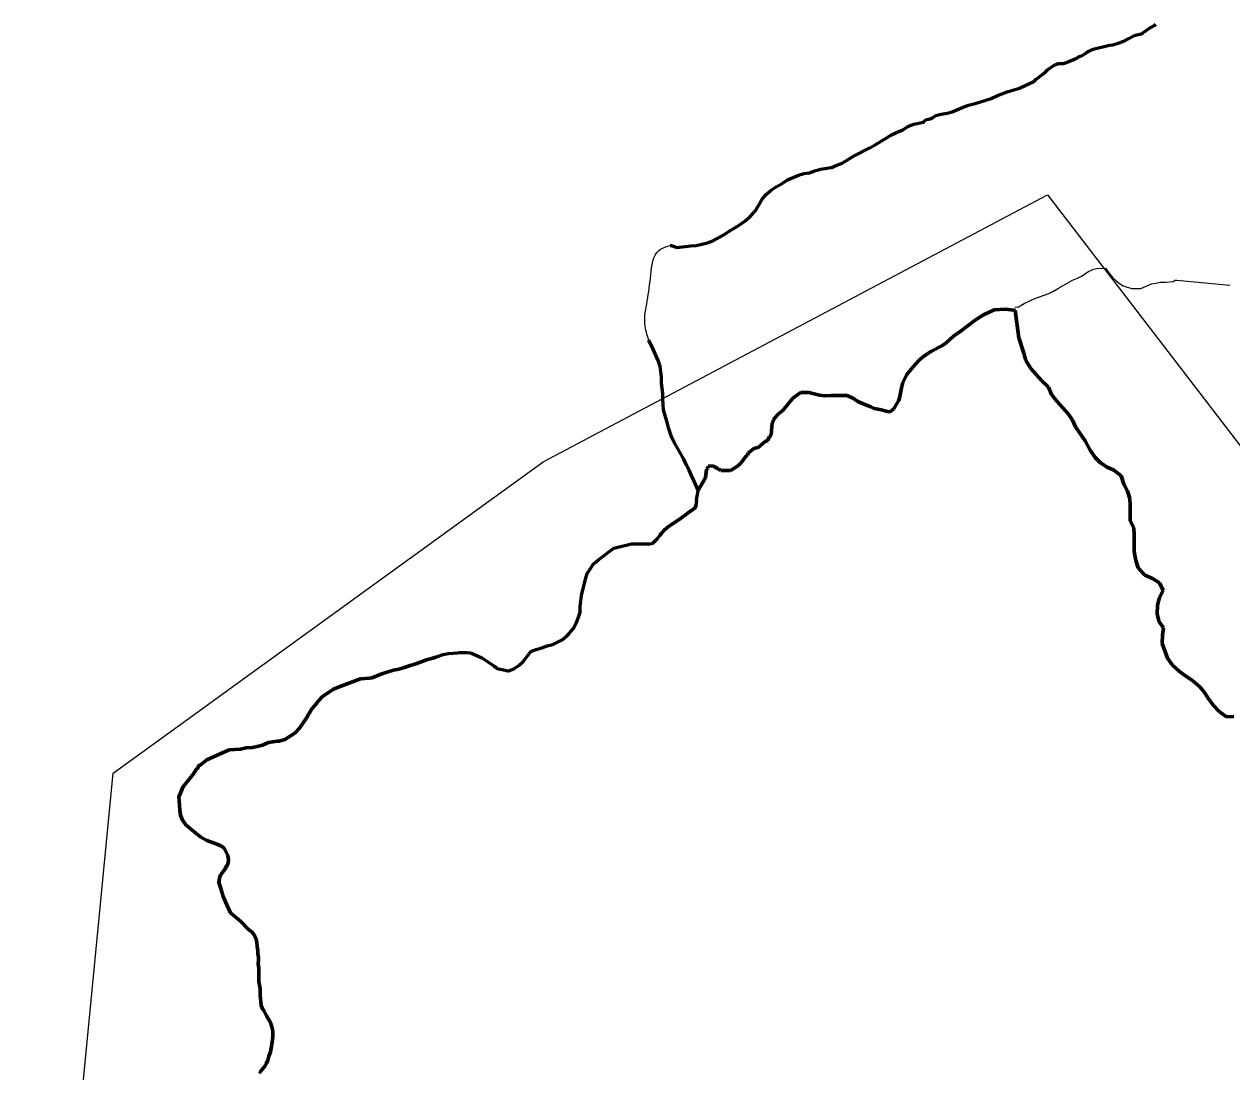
# Model space of a CAD drawing. Extents: x 553962 to 842807, y 8883888 to 9032388.
# Drawn here: x 802624 to 803758, y 9022788 to 9023772 of the extents above; entities that cross this region are included whole.
import ezdxf

# ---------------------------------------------------------------- set-up
doc = ezdxf.new("R2010")
doc.units = 0
doc.header["$LTSCALE"] = 150
doc.linetypes.add('LONG_DASH_SHORT_DASH', pattern=[9.9, 6, -1.2, 1.5, -1.2])
doc.layers.add('60', color=7, linetype='Continuous', lineweight=53)

msp = doc.modelspace()

# ---------------------------------------------------------------- linework, layer by layer
at = {"layer": '60'}
for points in [[(803230.9, 9023564.5), (803231.6, 9023564.4), (803237.5, 9023562.5), (803250.1, 9023564.2), (803255.3, 9023564.5), (803260.6, 9023565.8), (803265.7, 9023566.8), (803270.9, 9023568.8), (803281.2, 9023574.5), (803286.3, 9023578), (803291.5, 9023581), (803296.5, 9023584.1), (803300.9, 9023587.2), (803305.9, 9023591.6), (803310.6, 9023596.6), (803317, 9023607.2), (803317.1, 9023608), (803320.8, 9023612.3), (803325.5, 9023616.3), (803330.2, 9023619.6), (803335.8, 9023622.8), (803341.1, 9023626.1), (803351.4, 9023630.5), (803356.4, 9023631.9), (803361.5, 9023632.6), (803366.7, 9023634.4), (803371.9, 9023636.1), (803378.2, 9023637), (803379.7, 9023637.4), (803382.2, 9023637.7), (803387.3, 9023640), (803392.3, 9023641.9), (803402.8, 9023648.3), (803418.3, 9023656.2), (803423.3, 9023659), (803433.5, 9023665.3), (803438, 9023667.9), (803443.8, 9023670.8), (803449.1, 9023673.2), (803454.5, 9023676.5), (803459.4, 9023678.3), (803468.5, 9023680.3), (803468.8, 9023680.5), (803469.5, 9023681.6), (803471.4, 9023682.8), (803474.8, 9023683.5), (803477.1, 9023684.4), (803480.1, 9023686.5), (803485.1, 9023687.7), (803490.8, 9023688.6), (803495.4, 9023690), (803500, 9023691.8), (803505.7, 9023694.2), (803510.7, 9023696.1), (803517, 9023697.9), (803532, 9023702.6), (803537.3, 9023704.9), (803547.2, 9023708.7), (803558.6, 9023712.3), (803570.1, 9023717.5), (803571.8, 9023718.1), (803574.1, 9023720.2), (803580.7, 9023725.2), (803583, 9023727.5), (803585.1, 9023729.3), (803591.3, 9023733.8), (803595.2, 9023735.2), (803597.7, 9023735.3), (803599.9, 9023735.5), (803602.9, 9023736.2), (803605.6, 9023737.6), (803611.1, 9023739.6), (803612.6, 9023740.4), (803614.5, 9023742), (803616.8, 9023742.5), (803619, 9023743.9), (803620.9, 9023744.9), (803622.9, 9023746.6), (803625.4, 9023747.5), (803628, 9023748.7), (803643.2, 9023752.6), (803646.2, 9023753), (803651.3, 9023754.3), (803656.6, 9023756.3), (803661.4, 9023758.8), (803664.1, 9023760.4), (803666.5, 9023761.6), (803674.1, 9023763.6), (803674.6, 9023764.2), (803678.7, 9023766.9), (803680.8, 9023768.6), (803685.3, 9023771.1), (803686.7, 9023772.3)], [(803257.1, 9023334.8), (803253.3, 9023343.1), (803250.7, 9023348.4), (803248.6, 9023353.6), (803245.8, 9023358.7), (803243.5, 9023363.8), (803234.9, 9023379), (803232.3, 9023383.9), (803229.7, 9023392.2), (803227.6, 9023399.6), (803226, 9023404.7), (803224.7, 9023410.1), (803224, 9023420), (803224, 9023425.4), (803222.7, 9023435.3), (803222.6, 9023440.8), (803221.3, 9023450.9), (803219.5, 9023456.4), (803214.9, 9023467), (803210.8, 9023475.6)], [(802816.9, 9023091), (802827.6, 9023091.5), (802832.9, 9023092.8), (802838.6, 9023093.2), (802843.2, 9023094.1), (802848.2, 9023095.3), (802853.7, 9023097.6), (802862, 9023098.9), (802863.8, 9023099), (802869.1, 9023100.7), (802874.1, 9023103.8), (802878.8, 9023106.9), (802883, 9023111.1), (802889.1, 9023120.4), (802894.4, 9023129.2), (802897.6, 9023132.8), (802900.8, 9023136.9), (802904.6, 9023140.8), (802914.9, 9023147.7), (802920, 9023149.9), (802940.2, 9023157.5), (802948.5, 9023158.2), (802950.7, 9023158.6), (802961.2, 9023162.5), (802971.1, 9023165.6), (802976.1, 9023166.6), (802981.5, 9023168.3), (802986.7, 9023170.2), (802992, 9023171.6), (803002, 9023175.3), (803008.1, 9023176.9), (803012.4, 9023178.4), (803017.6, 9023180.3), (803022.8, 9023181.2), (803031.3, 9023181.9), (803033.2, 9023182.2), (803040, 9023182.2), (803043.1, 9023182), (803044.2, 9023181.6), (803054.1, 9023177.1), (803065.3, 9023169.7), (803066.3, 9023168.7), (803067.5, 9023168.5), (803067.9, 9023167.5), (803068.3, 9023167.2), (803078.7, 9023164.9), (803079.4, 9023165), (803084, 9023167), (803088.8, 9023170), (803092.9, 9023173.7), (803100.1, 9023183.1), (803105.1, 9023185), (803110.4, 9023186.7), (803115.4, 9023188.6), (803120.7, 9023189.9), (803129.4, 9023194.3), (803133.4, 9023197.6), (803136.1, 9023200.2), (803139.6, 9023204.6), (803142.9, 9023210.3), (803144.8, 9023215.3), (803146.3, 9023220.1), (803146.4, 9023225.7), (803147.6, 9023235.8), (803151.4, 9023251.2), (803152.9, 9023256.3), (803155.9, 9023261.2), (803158.9, 9023265.4), (803163.9, 9023269.7), (803177.9, 9023280.2), (803194.5, 9023284.4), (803204.7, 9023284.4), (803211.7, 9023284.2), (803214.5, 9023285), (803219, 9023289.3), (803221.9, 9023293.4), (803225.2, 9023297.1), (803229.3, 9023300.7), (803239.1, 9023307.2), (803247.6, 9023313.5), (803254.2, 9023318), (803255.3, 9023321), (803255.8, 9023324.5), (803255.5, 9023325.7), (803257.1, 9023334), (803257.1, 9023334.8)], [(802808.9, 9022960.6), (802807.2, 9022966.2), (802808.2, 9022972.1), (802809, 9022973.1), (802809.5, 9022974.3), (802813.2, 9022979.1), (802814, 9022981.2), (802815.4, 9022982.6), (802815.6, 9022983.2), (802816.2, 9022987.3), (802815.5, 9022991.6), (802812.3, 9022998.6), (802809.6, 9023000.5), (802806.1, 9023001.9), (802796, 9023005.6), (802790.3, 9023008.9), (802785.4, 9023012.6), (802780.3, 9023017), (802776.3, 9023020.5), (802772.6, 9023025.5), (802771.3, 9023029.5), (802770.6, 9023034.1), (802769.6, 9023047.2), (802770.1, 9023047.9), (802773.5, 9023055.8), (802776, 9023058.9), (802778.3, 9023062.2), (802783.3, 9023068.4), (802785.8, 9023072.3), (802787.7, 9023074), (802788.2, 9023076.1), (802789.5, 9023076.6), (802795.9, 9023081.5), (802816.9, 9023091)], [(802814.7, 9022945.4), (802811.3, 9022953.1), (802808.9, 9022960.6)], [(802845.2, 9022787), (802846.4, 9022788.7), (802850.6, 9022794.2), (802851.7, 9022796.1), (802853.2, 9022799.5), (802854.2, 9022803.3), (802855.5, 9022807.3), (802856.3, 9022810.7), (802857.6, 9022818.6), (802857.7, 9022821.9), (802857.9, 9022825.5), (802857.6, 9022828.5), (802855.7, 9022834.8), (802851.8, 9022841.2), (802849.3, 9022846.1), (802848.2, 9022847.5), (802846.9, 9022850.9), (802845.9, 9022860.4), (802845.9, 9022866.8), (802844.6, 9022873.3), (802844.6, 9022885.7), (802844.2, 9022889.8), (802844.5, 9022893), (802844.5, 9022896.2), (802843.9, 9022899.4), (802843.8, 9022902.6), (802843.2, 9022905.9), (802842.8, 9022910.1), (802841.9, 9022914), (802841.3, 9022914.4), (802841.1, 9022915.6), (802838.5, 9022919.5), (802834.7, 9022922.6), (802827.7, 9022929.7), (802818, 9022937.8), (802814.7, 9022945.4)]]:
    msp.add_lwpolyline(points, dxfattribs=at)
at = {"layer": '60', "lineweight": 13}
for points in [[(802624.4, 9022205.3), (802707.9, 9023068.8), (803111.6, 9023361.3), (803584.9, 9023612), (804245, 9022752.5), (804640.9, 9021722.7), (805895.6, 9022330.7), (806341, 9022219.3)], [(803554.8, 9023503.5), (803553.6, 9023503.8), (803545.4, 9023504.8), (803534.9, 9023503.9), (803529.7, 9023501.6), (803524.9, 9023499.3), (803520, 9023496.2), (803515.9, 9023493.3), (803504.1, 9023484.4), (803500, 9023481.6), (803496.8, 9023479.2), (803489.9, 9023472.9), (803485.8, 9023470.3), (803476.2, 9023465.1), (803471.7, 9023462.3), (803467.5, 9023459.4), (803464.2, 9023456.4), (803458.7, 9023450.3), (803453.1, 9023443.2), (803451.1, 9023439.7), (803449.2, 9023435.8), (803447.9, 9023430.9), (803446.1, 9023421), (803445.4, 9023419.3), (803440.7, 9023411), (803437.5, 9023408.6), (803436.1, 9023408.4), (803427.6, 9023410.4), (803422.2, 9023411.3), (803419.3, 9023412.8), (803411.9, 9023415.7), (803406.9, 9023417.8), (803402.8, 9023420.7), (803397, 9023423.5), (803381.9, 9023423.6), (803376.3, 9023423.2), (803371.1, 9023423.9), (803361, 9023426.3), (803353.5, 9023426.3), (803352.8, 9023426.2), (803345.9, 9023421), (803336.7, 9023409.5), (803332.6, 9023406.3), (803328.9, 9023402.6), (803328, 9023401.5), (803327.8, 9023401), (803327.8, 9023399.7), (803326.6, 9023397.8), (803325.6, 9023386.5), (803324.7, 9023385), (803323.7, 9023384.7), (803322.4, 9023381.4), (803320.1, 9023380.3), (803313.5, 9023374.7), (803309.4, 9023373.9), (803303.9, 9023369.5), (803303.4, 9023367.6), (803302.6, 9023367.1), (803297.1, 9023359.9), (803294.1, 9023357.2), (803288.2, 9023353.5), (803287.3, 9023353.3), (803278.9, 9023353.1), (803278.6, 9023353.1), (803278, 9023353.9), (803276.6, 9023354), (803274.5, 9023355.3), (803274, 9023356.1), (803272.3, 9023356.5), (803271.2, 9023357.6), (803266.5, 9023357.1), (803266.1, 9023355.3), (803265, 9023354.3), (803264.8, 9023354), (803264.1, 9023346.4), (803257.1, 9023334.8)], [(803759.9, 9023122.3), (803753.1, 9023121.8), (803746.1, 9023127), (803740.8, 9023132.5), (803736.2, 9023138.8), (803732.4, 9023144.6), (803727.9, 9023150.1), (803721.3, 9023155.8), (803714.5, 9023160.3), (803709, 9023164.5), (803702.2, 9023170.5), (803697.6, 9023176.8), (803692.6, 9023190.6), (803693, 9023198.4), (803694, 9023205.4), (803689.7, 9023210.9), (803687.9, 9023218.4), (803688.2, 9023226.7), (803690.1, 9023234), (803693.6, 9023240.5), (803690.1, 9023247.6), (803683, 9023252), (803676.5, 9023255), (803670.2, 9023261.8), (803667.9, 9023268.5), (803666.4, 9023277.1), (803666.3, 9023292.6), (803666, 9023299.4), (803662.7, 9023305.9), (803662.7, 9023320), (803662.2, 9023326.8), (803660.1, 9023333.8), (803656.6, 9023340.3), (803654.3, 9023348.3), (803647.2, 9023353.6), (803641, 9023356.3), (803634.9, 9023360.3), (803629.9, 9023365.5), (803625.1, 9023372.3), (803620.3, 9023381.1), (803611.2, 9023394.1), (803608.4, 9023400.3), (803604.6, 9023406.1), (803599.5, 9023412.1), (803593.7, 9023418.3), (803588.9, 9023424.4), (803585.9, 9023431.4), (803579.3, 9023437.6), (803569.3, 9023448.9), (803564.7, 9023456.4), (803562.9, 9023463.4), (803558, 9023477.6), (803554.8, 9023503.5)], [(803257.1, 9023334.8), (803257.1, 9023334), (803255.5, 9023325.7), (803255.8, 9023324.5), (803255.3, 9023321), (803254.2, 9023318), (803247.6, 9023313.5), (803239.1, 9023307.2), (803229.3, 9023300.7), (803225.2, 9023297.1), (803221.9, 9023293.4), (803219, 9023289.3), (803214.5, 9023285), (803211.7, 9023284.2), (803204.7, 9023284.4), (803194.5, 9023284.4), (803177.9, 9023280.2), (803163.9, 9023269.7), (803158.9, 9023265.4), (803155.9, 9023261.2), (803152.9, 9023256.3), (803151.4, 9023251.2), (803147.6, 9023235.8), (803146.4, 9023225.7), (803146.3, 9023220.1), (803144.8, 9023215.3), (803142.9, 9023210.3), (803139.6, 9023204.6), (803136.1, 9023200.2), (803133.4, 9023197.6), (803129.4, 9023194.3), (803120.7, 9023189.9), (803115.4, 9023188.6), (803110.4, 9023186.7), (803105.1, 9023185), (803100.1, 9023183.1), (803092.9, 9023173.7), (803088.8, 9023170), (803084, 9023167), (803079.4, 9023165), (803078.7, 9023164.9), (803068.3, 9023167.2), (803067.9, 9023167.5), (803067.5, 9023168.5), (803066.3, 9023168.7), (803065.3, 9023169.7), (803054.1, 9023177.1), (803044.2, 9023181.6), (803043.1, 9023182), (803040, 9023182.2), (803033.2, 9023182.2), (803031.3, 9023181.9), (803022.8, 9023181.2), (803017.6, 9023180.3), (803012.4, 9023178.4), (803008.1, 9023176.9), (803002, 9023175.3), (802992, 9023171.6), (802986.7, 9023170.2), (802981.5, 9023168.3), (802976.1, 9023166.6), (802971.1, 9023165.6), (802961.2, 9023162.5), (802950.7, 9023158.6), (802948.5, 9023158.2), (802940.2, 9023157.5), (802920, 9023149.9), (802914.9, 9023147.7), (802904.6, 9023140.8), (802900.8, 9023136.9), (802897.6, 9023132.8), (802894.4, 9023129.2), (802889.1, 9023120.4), (802883, 9023111.1), (802878.8, 9023106.9), (802874.1, 9023103.8), (802869.1, 9023100.7), (802863.8, 9023099), (802862, 9023098.9), (802853.7, 9023097.6), (802848.2, 9023095.3), (802843.2, 9023094.1), (802838.6, 9023093.2), (802832.9, 9023092.8), (802827.6, 9023091.5), (802816.9, 9023091)], [(802816.9, 9023091), (802795.9, 9023081.5), (802789.5, 9023076.6), (802788.2, 9023076.1), (802787.7, 9023074), (802785.8, 9023072.3), (802783.3, 9023068.4), (802778.3, 9023062.2), (802776, 9023058.9), (802773.5, 9023055.8), (802770.1, 9023047.9), (802769.6, 9023047.2), (802770.6, 9023034.1), (802771.3, 9023029.5), (802772.6, 9023025.5), (802776.3, 9023020.5), (802780.3, 9023017), (802785.4, 9023012.6), (802790.3, 9023008.9), (802796, 9023005.6), (802806.1, 9023001.9), (802809.6, 9023000.5), (802812.3, 9022998.6), (802815.5, 9022991.6), (802816.2, 9022987.3), (802815.6, 9022983.2), (802815.4, 9022982.6), (802814, 9022981.2), (802813.2, 9022979.1), (802809.5, 9022974.3), (802809, 9022973.1), (802808.2, 9022972.1), (802807.2, 9022966.2), (802808.9, 9022960.6)], [(802808.9, 9022960.6), (802811.3, 9022953.1), (802814.7, 9022945.4)], [(802814.7, 9022945.4), (802818, 9022937.8), (802827.7, 9022929.7), (802834.7, 9022922.6), (802838.5, 9022919.5), (802841.1, 9022915.6), (802841.3, 9022914.4), (802841.9, 9022914), (802842.8, 9022910.1), (802843.2, 9022905.9), (802843.8, 9022902.6), (802843.9, 9022899.4), (802844.5, 9022896.2), (802844.5, 9022893), (802844.2, 9022889.8), (802844.6, 9022885.7), (802844.6, 9022873.3), (802845.9, 9022866.8), (802845.9, 9022860.4), (802846.9, 9022850.9), (802848.2, 9022847.5), (802849.3, 9022846.1), (802851.8, 9022841.2), (802855.7, 9022834.8), (802857.6, 9022828.5), (802857.9, 9022825.5), (802857.7, 9022821.9), (802857.6, 9022818.6), (802856.3, 9022810.7), (802855.5, 9022807.3), (802854.2, 9022803.3), (802853.2, 9022799.5), (802851.7, 9022796.1), (802850.6, 9022794.2), (802846.4, 9022788.7), (802845.2, 9022787)]]:
    msp.add_lwpolyline(points, dxfattribs=at)
at = {"layer": '60', "lineweight": 25}
for points in [[(803554.8, 9023506.9), (803557.6, 9023506.4), (803559.4, 9023507.8), (803563.2, 9023509.9), (803568.3, 9023512.6), (803573, 9023514.6), (803586.4, 9023519.4), (803590.7, 9023521.6), (803595.4, 9023524.5), (803608.5, 9023532), (803613.2, 9023533.8), (803617.6, 9023536), (803623.7, 9023540.4), (803626, 9023540.9), (803626.7, 9023541.7), (803627.1, 9023541.9), (803631.1, 9023542.8), (803639.6, 9023543.1), (803643.5, 9023537.6), (803646.7, 9023533.7), (803651.4, 9023529.7), (803655.3, 9023526.9), (803659.7, 9023525.3), (803664.2, 9023524.1), (803672.7, 9023524.1), (803682.5, 9023528.3), (803686.8, 9023529.2), (803691.1, 9023529.9), (803695.9, 9023529.9), (803703.1, 9023530.5), (803703.7, 9023530.8), (803704.9, 9023531.8), (803706.4, 9023531.9), (803756.2, 9023527.2)], [(803554.8, 9023503.5), (803553.6, 9023503.8), (803545.4, 9023504.8), (803534.9, 9023503.9), (803529.7, 9023501.6), (803524.9, 9023499.3), (803520, 9023496.2), (803515.9, 9023493.3), (803504.1, 9023484.4), (803500, 9023481.6), (803496.8, 9023479.2), (803489.9, 9023472.9), (803485.8, 9023470.3), (803476.2, 9023465.1), (803471.7, 9023462.3), (803467.5, 9023459.4), (803464.2, 9023456.4), (803458.7, 9023450.3), (803453.1, 9023443.2), (803451.1, 9023439.7), (803449.2, 9023435.8), (803447.9, 9023430.9), (803446.1, 9023421), (803445.4, 9023419.3), (803440.7, 9023411), (803437.5, 9023408.6), (803436.1, 9023408.4), (803427.6, 9023410.4), (803422.2, 9023411.3), (803419.3, 9023412.8), (803411.9, 9023415.7), (803406.9, 9023417.8), (803402.8, 9023420.7), (803397, 9023423.5), (803381.9, 9023423.6), (803376.3, 9023423.2), (803371.1, 9023423.9), (803361, 9023426.3), (803353.5, 9023426.3), (803352.8, 9023426.2), (803345.9, 9023421), (803336.7, 9023409.5), (803332.6, 9023406.3), (803328.9, 9023402.6), (803328, 9023401.5), (803327.8, 9023401), (803327.8, 9023399.7), (803326.6, 9023397.8), (803325.6, 9023386.5), (803324.7, 9023385), (803323.7, 9023384.7), (803322.4, 9023381.4), (803320.1, 9023380.3), (803313.5, 9023374.7), (803309.4, 9023373.9), (803303.9, 9023369.5), (803303.4, 9023367.6), (803302.6, 9023367.1), (803297.1, 9023359.9), (803294.1, 9023357.2), (803288.2, 9023353.5), (803287.3, 9023353.3), (803278.9, 9023353.1), (803278.6, 9023353.1), (803278, 9023353.9), (803276.6, 9023354), (803274.5, 9023355.3), (803274, 9023356.1), (803272.3, 9023356.5), (803271.2, 9023357.6), (803266.5, 9023357.1), (803266.1, 9023355.3), (803265, 9023354.3), (803264.8, 9023354), (803264.1, 9023346.4), (803257.1, 9023334.8)]]:
    msp.add_lwpolyline(points, dxfattribs=at)
at = {"layer": '60', "linetype": 'LONG_DASH_SHORT_DASH', "lineweight": 60}
for points in [[(803554.8, 9023503.5), (803553.6, 9023503.8), (803545.4, 9023504.8), (803534.9, 9023503.9), (803529.7, 9023501.6), (803524.9, 9023499.3), (803520, 9023496.2), (803515.9, 9023493.3), (803504.1, 9023484.4), (803500, 9023481.6), (803496.8, 9023479.2), (803489.9, 9023472.9), (803485.8, 9023470.3), (803476.2, 9023465.1), (803471.7, 9023462.3), (803467.5, 9023459.4), (803464.2, 9023456.4), (803458.7, 9023450.3), (803453.1, 9023443.2), (803451.1, 9023439.7), (803449.2, 9023435.8), (803447.9, 9023430.9), (803446.1, 9023421), (803445.4, 9023419.3), (803440.7, 9023411), (803437.5, 9023408.6), (803436.1, 9023408.4), (803427.6, 9023410.4), (803422.2, 9023411.3), (803419.3, 9023412.8), (803411.9, 9023415.7), (803406.9, 9023417.8), (803402.8, 9023420.7), (803397, 9023423.5), (803381.9, 9023423.6), (803376.3, 9023423.2), (803371.1, 9023423.9), (803361, 9023426.3), (803353.5, 9023426.3), (803352.8, 9023426.2), (803345.9, 9023421), (803336.7, 9023409.5), (803332.6, 9023406.3), (803328.9, 9023402.6), (803328, 9023401.5), (803327.8, 9023401), (803327.8, 9023399.7), (803326.6, 9023397.8), (803325.6, 9023386.5), (803324.7, 9023385), (803323.7, 9023384.7), (803322.4, 9023381.4), (803320.1, 9023380.3), (803313.5, 9023374.7), (803309.4, 9023373.9), (803303.9, 9023369.5), (803303.4, 9023367.6), (803302.6, 9023367.1), (803297.1, 9023359.9), (803294.1, 9023357.2), (803288.2, 9023353.5), (803287.3, 9023353.3), (803278.9, 9023353.1), (803278.6, 9023353.1), (803278, 9023353.9), (803276.6, 9023354), (803274.5, 9023355.3), (803274, 9023356.1), (803272.3, 9023356.5), (803271.2, 9023357.6), (803266.5, 9023357.1), (803266.1, 9023355.3), (803265, 9023354.3), (803264.8, 9023354), (803264.1, 9023346.4), (803257.1, 9023334.8)], [(803759.9, 9023122.3), (803753.1, 9023121.8), (803746.1, 9023127), (803740.8, 9023132.5), (803736.2, 9023138.8), (803732.4, 9023144.6), (803727.9, 9023150.1), (803721.3, 9023155.8), (803714.5, 9023160.3), (803709, 9023164.5), (803702.2, 9023170.5), (803697.6, 9023176.8), (803692.6, 9023190.6), (803693, 9023198.4), (803694, 9023205.4), (803689.7, 9023210.9), (803687.9, 9023218.4), (803688.2, 9023226.7), (803690.1, 9023234), (803693.6, 9023240.5), (803690.1, 9023247.6), (803683, 9023252), (803676.5, 9023255), (803670.2, 9023261.8), (803667.9, 9023268.5), (803666.4, 9023277.1), (803666.3, 9023292.6), (803666, 9023299.4), (803662.7, 9023305.9), (803662.7, 9023320), (803662.2, 9023326.8), (803660.1, 9023333.8), (803656.6, 9023340.3), (803654.3, 9023348.3), (803647.2, 9023353.6), (803641, 9023356.3), (803634.9, 9023360.3), (803629.9, 9023365.5), (803625.1, 9023372.3), (803620.3, 9023381.1), (803611.2, 9023394.1), (803608.4, 9023400.3), (803604.6, 9023406.1), (803599.5, 9023412.1), (803593.7, 9023418.3), (803588.9, 9023424.4), (803585.9, 9023431.4), (803579.3, 9023437.6), (803569.3, 9023448.9), (803564.7, 9023456.4), (803562.9, 9023463.4), (803558, 9023477.6), (803554.8, 9023503.5)], [(803221.2, 9023292.4), (803221.9, 9023293.4), (803225.2, 9023297.1), (803229.3, 9023300.7), (803239.1, 9023307.2), (803247.6, 9023313.5), (803254.2, 9023318), (803255.3, 9023321)], [(802816.9, 9023091), (802827.6, 9023091.5), (802832.9, 9023092.8), (802838.6, 9023093.2), (802843.2, 9023094.1), (802848.2, 9023095.3), (802853.7, 9023097.6), (802862, 9023098.9), (802863.8, 9023099), (802869.1, 9023100.7), (802874.1, 9023103.8), (802878.8, 9023106.9), (802883, 9023111.1), (802889.1, 9023120.4), (802894.4, 9023129.2), (802897.6, 9023132.8), (802900.8, 9023136.9), (802904.6, 9023140.8), (802914.9, 9023147.7), (802920, 9023149.9), (802940.2, 9023157.5), (802948.5, 9023158.2), (802950.7, 9023158.6), (802961.2, 9023162.5), (802971.1, 9023165.6), (802976.1, 9023166.6), (802981.5, 9023168.3), (802986.7, 9023170.2), (802992, 9023171.6), (803002, 9023175.3), (803008.1, 9023176.9), (803010.8, 9023177.8)], [(802808.9, 9022960.6), (802807.2, 9022966.2), (802808.2, 9022972.1), (802809, 9022973.1), (802809.5, 9022974.3), (802813.2, 9022979.1), (802814, 9022981.2), (802815.4, 9022982.6), (802815.6, 9022983.2), (802816.2, 9022987.3), (802815.5, 9022991.6), (802812.3, 9022998.6), (802809.6, 9023000.5), (802806.1, 9023001.9), (802796, 9023005.6), (802790.3, 9023008.9), (802785.4, 9023012.6), (802780.3, 9023017), (802776.3, 9023020.5), (802772.6, 9023025.5), (802771.3, 9023029.5), (802770.6, 9023034.1), (802769.6, 9023047.2), (802770.1, 9023047.9), (802773.5, 9023055.8), (802776, 9023058.9), (802778.3, 9023062.2), (802783.3, 9023068.4), (802785.8, 9023072.3), (802787.7, 9023074), (802788.2, 9023076.1), (802789.5, 9023076.6), (802795.9, 9023081.5), (802816.9, 9023091)], [(802814.7, 9022945.4), (802811.3, 9022953.1), (802808.9, 9022960.6)], [(802846.4, 9022788.7), (802850.6, 9022794.2), (802851.7, 9022796.1), (802853.2, 9022799.5), (802854.2, 9022803.3), (802855.5, 9022807.3), (802856.3, 9022810.7), (802857.6, 9022818.6), (802857.7, 9022821.9), (802857.9, 9022825.5), (802857.6, 9022828.5), (802855.7, 9022834.8), (802851.8, 9022841.2), (802849.3, 9022846.1), (802848.2, 9022847.5), (802846.9, 9022850.9), (802845.9, 9022860.4), (802845.9, 9022866.8), (802844.6, 9022873.3), (802844.6, 9022885.7), (802844.2, 9022889.8), (802844.5, 9022893), (802844.5, 9022896.2), (802843.9, 9022899.4), (802843.8, 9022902.6), (802843.2, 9022905.9), (802842.8, 9022910.1), (802841.9, 9022914), (802841.3, 9022914.4), (802841.1, 9022915.6), (802838.5, 9022919.5), (802834.7, 9022922.6), (802827.7, 9022929.7), (802818, 9022937.8), (802814.7, 9022945.4)]]:
    msp.add_lwpolyline(points, dxfattribs=at)
at = {"layer": '60', "lineweight": 25}
msp.add_spline([(803210.8, 9023475.6), (803207.1, 9023490.6), (803209.3, 9023512.4), (803212.6, 9023536.9), (803220.2, 9023559.8), (803230.9, 9023564.5)], degree=3, dxfattribs=at)

doc.saveas('drawing.dxf')
